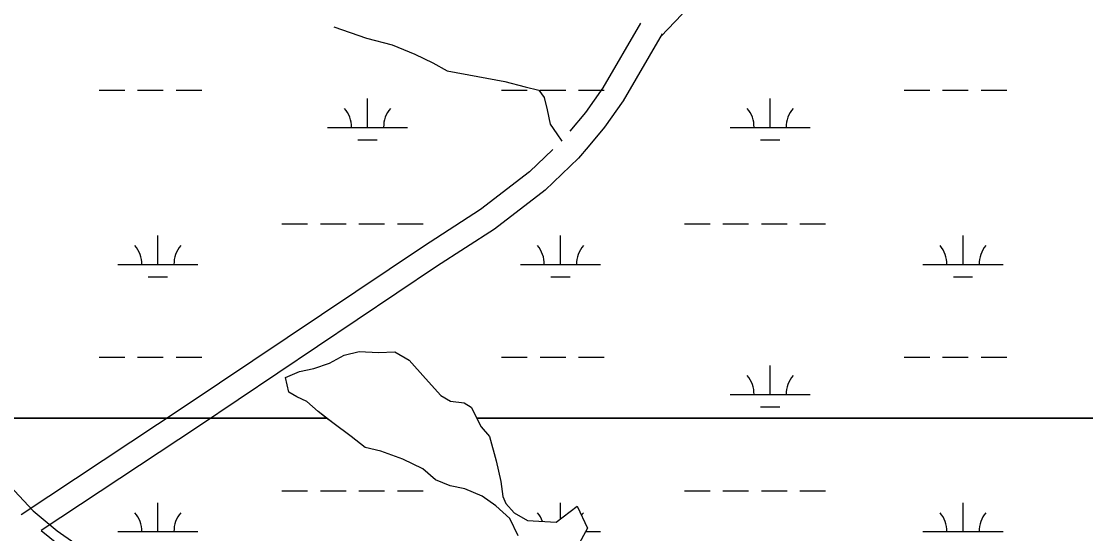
# Model space of a CAD drawing. Extents: x 3161564 to 3199464, y 849354 to 874788.
# Drawn here: x 3192785 to 3194112, y 869973 to 870611 of the extents above; entities that cross this region are included whole.
import ezdxf

# ---------------------------------------------------------------- set-up
doc = ezdxf.new("R2010")
doc.units = 0
for name, color, linetype in [('V-ROAD-CNTR', 7, 'Continuous'), ('V-SITE-VEGE', 7, 'Continuous'), ('V-TOPO-SHOR', 7, 'Continuous'), ('V-WETL-SWMP', 7, 'Continuous')]:
    doc.layers.add(name, color=color, linetype=linetype)

msp = doc.modelspace()

# ---------------------------------------------------------------- linework, layer by layer
at = {"layer": 'V-ROAD-CNTR'}
for p, q in [((3193174.7, 870604.2), (3193215.3, 870590.2)), ((3193584.3, 870594.4), (3193582.5, 870592.5))]:
    msp.add_line(p, q, dxfattribs=at)
for points in [[(3193582.5, 870592.5), (3193608.3, 870619.5), (3193626, 870651.1), (3193630.1, 870665.1)], [(3193557, 870608.9), (3193509.8, 870528.4), (3193488.2, 870497.6), (3193468.6, 870474.1)], [(3193215.3, 870590.2), (3193247.3, 870581.9), (3193275.4, 870570.2), (3193297.9, 870559.2), (3193315.7, 870549.5), (3193354.2, 870542.4), (3193387.6, 870536.1), (3193412.9, 870529.6), (3193430.1, 870525.1), (3193437, 870516), (3193440.7, 870500.9), (3193444.1, 870482.9), (3193452.6, 870471), (3193458.9, 870461.9)], [(3193583.9, 870595.4), (3193535.1, 870512.1), (3193512, 870479.3), (3193491.6, 870454.9)], [(3193447.8, 870451.6), (3193418.6, 870423.4), (3193357.6, 870376.8), (3193286.2, 870330.7), (3192989.1, 870131.6), (3192784.9, 869996.4)], [(3193491.6, 870454.9), (3193479.6, 870440.5), (3193438.1, 870400.6), (3193374.8, 870352.2), (3193302.7, 870305.6), (3193005.8, 870106.6), (3192809.5, 869976.7)], [(3192809.5, 869976.7), (3192898.6, 869905.2), (3192939.1, 869869.1), (3192988.6, 869826.5), (3193122.4, 869711), (3193155.7, 869680.7), (3193195, 869642.9), (3193256.4, 869581.1), (3193325.5, 869511), (3193366.3, 869467.9)]]:
    msp.add_lwpolyline(points, dxfattribs=at)
at = {"layer": 'V-SITE-VEGE'}
for p, q in [((3193187.4, 870195.3), (3193206.2, 870199.7)), ((3193206.2, 870199.7), (3193230.4, 870198.6)), ((3193230.4, 870198.6), (3193250.7, 870199.4)), ((3193250.7, 870199.4), (3193268.5, 870189.2)), ((3193149.6, 870178.6), (3193169.1, 870185.4)), ((3193169.1, 870185.4), (3193187.4, 870195.3)), ((3193268.5, 870189.2), (3193288.8, 870166.1)), ((3193114.5, 870167.3), (3193131.9, 870175.1)), ((3193131.9, 870175.1), (3193149.6, 870178.6)), ((3193118.3, 870149.1), (3193114.5, 870167.3)), ((3193288.8, 870166.1), (3193307.8, 870145.2)), ((3193128.6, 870143.5), (3193118.3, 870149.1)), ((3193307.8, 870145.2), (3193320.1, 870137.9)), ((3193140.7, 870137.6), (3193128.6, 870143.5)), ((3193155.1, 870124.9), (3193140.7, 870137.6)), ((3193320.1, 870137.9), (3193337, 870135.9)), ((3193337, 870135.9), (3193345.9, 870130.7)), ((3193165.6, 870116.9), (3193155.1, 870124.9)), ((3193345.9, 870130.7), (3193352.7, 870116.9)), ((3191870, 870116.9), (3193165.6, 870116.9)), ((3193165.6, 870116.9), (3191870, 870116.9)), ((3193173.3, 870111), (3193165.6, 870116.9)), ((3193196.2, 870093.9), (3193173.3, 870111)), ((3193352.7, 870116.9), (3196901.6, 870116.9)), ((3193213.7, 870080.1), (3193196.2, 870093.9)), ((3193233.2, 870075.5), (3193213.7, 870080.1)), ((3193260.7, 870065.7), (3193233.2, 870075.5)), ((3193285.5, 870053.6), (3193260.7, 870065.7)), ((3193301.2, 870040.2), (3193285.5, 870053.6)), ((3193319.4, 870032.7), (3193301.2, 870040.2)), ((3193337.9, 870028.6), (3193319.4, 870032.7)), ((3193359.5, 870019.6), (3193337.9, 870028.6)), ((3193376.7, 870007.7), (3193359.5, 870019.6)), ((3193393.9, 869992), (3193376.7, 870007.7)), ((3193404.3, 869970.3), (3193393.9, 869992))]:
    msp.add_line(p, q, dxfattribs=at)
for points in [[(3193352.7, 870116.9), (3193358.1, 870106), (3193368.5, 870094.1), (3193376.8, 870063.7), (3193382.6, 870038), (3193385.4, 870019.3), (3193389, 870010.7), (3193399.5, 869999.1), (3193416, 869989.5), (3193451.9, 869987.1), (3193477.9, 870007.1), (3193490.7, 869979.7), (3193477.9, 869956.2)], [(3196901.6, 870116.9), (3193352.7, 870116.9)]]:
    msp.add_lwpolyline(points, dxfattribs=at)
at = {"layer": 'V-TOPO-SHOR'}
for points in [[(3193260.7, 870065.7), (3193233.2, 870075.5), (3193213.7, 870080.1), (3193196.2, 870093.9), (3193173.3, 870111), (3193155.1, 870124.9), (3193140.7, 870137.6), (3193128.6, 870143.5), (3193118.3, 870149.1), (3193114.5, 870167.3), (3193131.9, 870175.1), (3193149.6, 870178.6), (3193169.1, 870185.4), (3193187.4, 870195.3), (3193206.2, 870199.7), (3193230.4, 870198.6), (3193250.7, 870199.4), (3193268.5, 870189.2), (3193288.8, 870166.1)], [(3193288.8, 870166.1), (3193307.8, 870145.2), (3193320.1, 870137.9), (3193337, 870135.9), (3193345.9, 870130.7), (3193358.1, 870106), (3193368.5, 870094.1), (3193376.8, 870063.7), (3193382.6, 870038), (3193385.4, 870019.3), (3193389, 870010.7), (3193399.5, 869999.1), (3193416, 869989.5)], [(3193404.3, 869970.3), (3193393.9, 869992), (3193376.7, 870007.7), (3193359.5, 870019.6), (3193337.9, 870028.6), (3193319.4, 870032.7), (3193301.2, 870040.2), (3193285.5, 870053.6), (3193260.7, 870065.7)], [(3193416, 869989.5), (3193451.9, 869987.1), (3193477.9, 870007.1), (3193490.7, 869979.7), (3193477.8, 869956.2), (3193484.3, 869908.5), (3193509.1, 869856.8), (3193543.9, 869820.1), (3193584.9, 869786.7), (3193630.3, 869763.3), (3193670.6, 869748.3), (3193725.6, 869718.2)]]:
    msp.add_lwpolyline(points, dxfattribs=at)
at = {"layer": 'V-WETL-SWMP'}
for p, q in [((3192881.8, 870525.4), (3192913.8, 870525.4)), ((3192929.8, 870525.4), (3192961.8, 870525.4)), ((3192977.8, 870525.4), (3193009.8, 870525.4)), ((3193383.7, 870525.4), (3193415.7, 870525.4)), ((3193431.7, 870525.4), (3193463.7, 870525.4)), ((3193479.7, 870525.4), (3193511.7, 870525.4)), ((3193885.6, 870525.4), (3193917.6, 870525.4)), ((3193933.6, 870525.4), (3193965.6, 870525.4)), ((3193981.6, 870525.4), (3194013.6, 870525.4)), ((3193216.6, 870479), (3193216.6, 870515)), ((3193718.5, 870479), (3193718.5, 870515)), ((3193166.6, 870479), (3193266.6, 870479)), ((3193668.5, 870479), (3193768.5, 870479)), ((3193204.6, 870463.6), (3193228.6, 870463.6)), ((3193706.5, 870463.6), (3193730.5, 870463.6)), ((3193109.8, 870358.9), (3193141.8, 870358.9)), ((3193157.8, 870358.9), (3193189.8, 870358.9)), ((3193205.8, 870358.9), (3193237.8, 870358.9)), ((3193253.8, 870358.9), (3193285.8, 870358.9)), ((3193611.7, 870358.9), (3193643.7, 870358.9)), ((3193659.7, 870358.9), (3193691.7, 870358.9)), ((3193707.7, 870358.9), (3193739.7, 870358.9)), ((3193755.7, 870358.9), (3193787.7, 870358.9)), ((3192955.2, 870308.2), (3192955.2, 870344.2)), ((3193457.1, 870308.2), (3193457.1, 870344.2)), ((3193959, 870308.2), (3193959, 870344.2)), ((3192905.2, 870308.2), (3193005.2, 870308.2)), ((3193407.1, 870308.2), (3193507.1, 870308.2)), ((3193909, 870308.2), (3194009, 870308.2)), ((3192943.2, 870292.8), (3192967.2, 870292.8)), ((3193445.1, 870292.8), (3193469.1, 870292.8)), ((3193947, 870292.8), (3193971, 870292.8)), ((3193187.4, 870195.3), (3193206.2, 870199.7)), ((3193206.2, 870199.7), (3193230.4, 870198.6)), ((3193230.4, 870198.6), (3193250.7, 870199.4)), ((3193250.7, 870199.4), (3193268.5, 870189.2)), ((3192881.8, 870192.8), (3192913.8, 870192.8)), ((3192929.8, 870192.8), (3192961.8, 870192.8)), ((3192977.8, 870192.8), (3193009.8, 870192.8)), ((3193149.6, 870178.6), (3193169.1, 870185.4)), ((3193169.1, 870185.4), (3193187.4, 870195.3)), ((3193268.5, 870189.2), (3193288.8, 870166.1)), ((3193383.7, 870192.8), (3193415.7, 870192.8)), ((3193431.7, 870192.8), (3193463.7, 870192.8)), ((3193479.7, 870192.8), (3193511.7, 870192.8)), ((3193885.6, 870192.8), (3193917.6, 870192.8)), ((3193933.6, 870192.8), (3193965.6, 870192.8)), ((3193981.6, 870192.8), (3194013.6, 870192.8)), ((3193114.5, 870167.3), (3193131.9, 870175.1)), ((3193131.9, 870175.1), (3193149.6, 870178.6)), ((3193718.5, 870146.3), (3193718.5, 870182.3)), ((3193118.3, 870149.1), (3193114.5, 870167.3)), ((3193288.8, 870166.1), (3193307.8, 870145.2)), ((3193128.6, 870143.5), (3193118.3, 870149.1)), ((3193307.8, 870145.2), (3193320.1, 870137.9)), ((3193668.5, 870146.3), (3193768.5, 870146.3)), ((3193140.7, 870137.6), (3193128.6, 870143.5)), ((3193155.1, 870124.9), (3193140.7, 870137.6)), ((3193320.1, 870137.9), (3193337, 870135.9)), ((3193337, 870135.9), (3193345.9, 870130.7)), ((3193173.3, 870111), (3193155.1, 870124.9)), ((3193345.9, 870130.7), (3193358.1, 870106)), ((3193706.5, 870130.9), (3193730.5, 870130.9)), ((3193196.2, 870093.9), (3193173.3, 870111)), ((3193358.1, 870106), (3193368.5, 870094.1)), ((3193213.7, 870080.1), (3193196.2, 870093.9)), ((3193368.5, 870094.1), (3193376.8, 870063.7)), ((3193233.2, 870075.5), (3193213.7, 870080.1)), ((3193260.7, 870065.7), (3193233.2, 870075.5)), ((3193285.5, 870053.6), (3193260.7, 870065.7)), ((3193301.2, 870040.2), (3193285.5, 870053.6)), ((3193376.8, 870063.7), (3193382.6, 870038)), ((3192758.9, 870045.1), (3192799.8, 870001.2)), ((3193319.4, 870032.7), (3193301.2, 870040.2)), ((3193109.8, 870026.3), (3193141.8, 870026.3)), ((3193157.8, 870026.3), (3193189.8, 870026.3)), ((3193205.8, 870026.3), (3193237.8, 870026.3)), ((3193253.8, 870026.3), (3193285.8, 870026.3)), ((3193337.9, 870028.6), (3193319.4, 870032.7)), ((3193359.5, 870019.6), (3193337.9, 870028.6)), ((3193382.6, 870038), (3193385.4, 870019.3)), ((3193611.7, 870026.3), (3193643.7, 870026.3)), ((3193659.7, 870026.3), (3193691.7, 870026.3)), ((3193707.7, 870026.3), (3193739.7, 870026.3)), ((3193755.7, 870026.3), (3193787.7, 870026.3)), ((3193376.7, 870007.7), (3193359.5, 870019.6)), ((3193385.4, 870019.3), (3193389, 870010.7)), ((3192799.8, 870001.2), (3192829.5, 869976.6)), ((3192955.2, 869975.5), (3192955.2, 870011.5)), ((3193393.9, 869992), (3193376.7, 870007.7)), ((3193389, 870010.7), (3193399.5, 869999.1)), ((3193399.5, 869999.1), (3193416, 869989.5)), ((3193451.9, 869987.1), (3193477.9, 870007.1)), ((3193457.1, 869991.1), (3193457.1, 870011.5)), ((3193477.9, 870007.1), (3193490.7, 869979.7)), ((3193959, 869975.5), (3193959, 870011.5)), ((3193404.3, 869970.3), (3193393.9, 869992)), ((3193416, 869989.5), (3193451.9, 869987.1)), ((3192829.5, 869976.6), (3192851.7, 869961.1)), ((3192905.2, 869975.5), (3193005.2, 869975.5)), ((3193490.7, 869979.7), (3193477.8, 869956.2)), ((3193488.4, 869975.5), (3193507.1, 869975.5)), ((3193909, 869975.5), (3194009, 869975.5))]:
    msp.add_line(p, q, dxfattribs=at)
for centre, start, end in [((3193161.4, 870479.5), 359.2282, 40.7718), ((3193271.8, 870479.5), 139.2282, 180.7718), ((3193663.3, 870479.5), 359.2282, 40.7718), ((3193773.8, 870479.5), 139.2282, 180.7718), ((3192899.9, 870308.7), 359.2282, 40.7718), ((3193010.4, 870308.7), 139.2282, 180.7718), ((3193401.8, 870308.7), 359.2282, 40.7718), ((3193512.3, 870308.7), 139.2282, 180.7718), ((3193903.7, 870308.7), 359.2282, 40.7718), ((3194014.2, 870308.7), 139.2282, 180.7718), ((3193663.3, 870146.8), 359.2282, 40.7718), ((3193773.8, 870146.8), 139.2282, 180.7718), ((3192899.9, 869976), 359.2282, 40.7718), ((3193010.4, 869976), 139.2282, 180.7718), ((3193401.8, 869976), 20.2945, 40.7718), ((3193512.3, 869976), 139.2282, 145.8703), ((3193903.7, 869976), 359.2282, 40.7718), ((3194014.2, 869976), 139.2282, 180.7718)]:
    msp.add_arc(centre, 35.2, start, end, dxfattribs=at)

doc.saveas('drawing.dxf')
